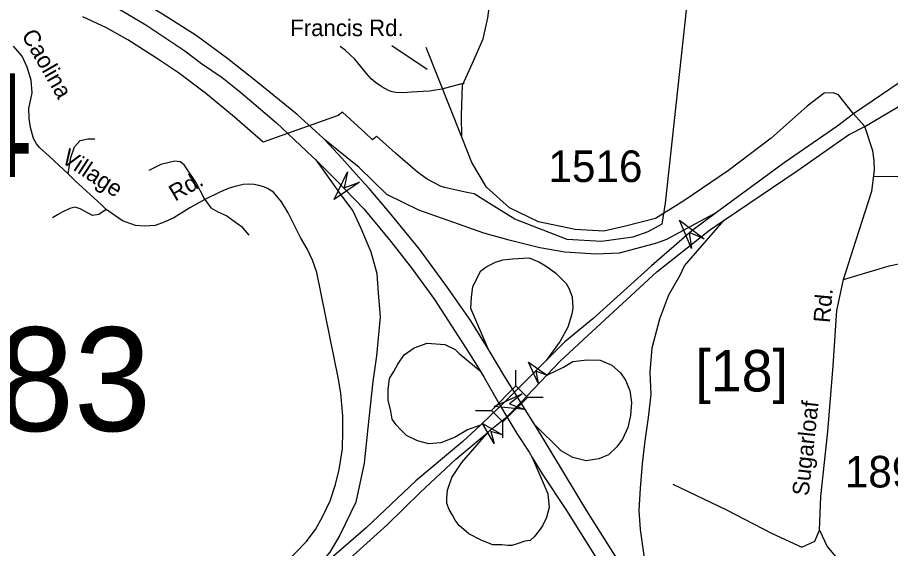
# Model space of a CAD drawing. Extents: x 884530 to 1028605, y 526725 to 653634.
# Drawn here: x 972328 to 975781, y 596276 to 598376 of the extents above; entities that cross this region are included whole.
import ezdxf

# ---------------------------------------------------------------- set-up
doc = ezdxf.new("R2010")
doc.units = 0
for name, color, linetype in [('Exist Boundary Political City Limit New', 7, 'Continuous'), ('Exist Road Non-System Type 51', 7, 'Continuous'), ('Exist Road Non-System Type 51 Label', 7, 'Continuous'), ('Exist Road Primary Interstate Divided Center Attributed', 7, 'Continuous'), ('Exist Road Primary Interstate Ramp 1 Lane Attributed', 7, 'Continuous'), ('Exist Road Primary Interstate Shield CELL', 7, 'Continuous'), ('Exist Road Primary Interstate Structure Ovrhead Sign Attributed CELL', 7, 'Continuous'), ('Exist Road Primary Interstate Structure Ovrhead Sign Number Label', 7, 'Continuous'), ('Exist Road Primary Interstate Structure Standard Bridge CELL', 7, 'Continuous'), ('Exist Road Primary US Divided Attributed', 7, 'Continuous'), ('Exist Road Secondary Structure Standard Bridge Attributed CELL', 7, 'Continuous'), ('Exist Road Secondary Structure Standard Bridge Number Label', 7, 'Continuous'), ('Exist Road Secondary Type 51 Attributed', 7, 'Continuous'), ('Exist Road Secondary Type 51 Label', 7, 'Continuous'), ('Exist Road Secondary Type 51 Number Label', 7, 'Continuous'), ('Map Preparation Boundary City Limit Buffer Line', 7, 'Continuous')]:
    doc.layers.add(name, color=color, linetype=linetype)

msp = doc.modelspace()

# ---------------------------------------------------------------- linework, layer by layer
at = {"layer": 'Exist Boundary Political City Limit New'}
msp.add_lwpolyline([(974973.9, 598416.6), (974889.8, 597642), (974876.2, 597559.1), (974820.8, 597528.7), (974762.6, 597506.6), (974638.1, 597489.9), (974502.4, 597498.2), (974294.8, 597578.5), (974194.8, 597640.4), (974134.2, 597678.7), (974105.6, 597683.7), (974064.2, 597692.4), (974016.6, 597703.7), (974000.9, 597709.1), (973948.5, 597736.8), (973910.1, 597763.9), (973823.4, 597839.4), (973784.4, 597873.8), (973747.6, 597906.2), (973739.6, 597898.7), (973732.8, 597892.4), (973704.6, 597918.2), (973613.3, 598001.9), (973596.2, 597988.2), (973355.7, 597902.4), (973299.8, 597882.5), (973186.9, 597981.3), (973072.1, 598076.6), (972964.2, 598157.1), (972878.4, 598214.5), (972764.2, 598286.9), (972680.6, 598334.4), (972586.7, 598378.6)], dxfattribs=at)
at = {"layer": 'Exist Road Non-System Type 51'}
for p, q in [((974095.2, 598115.8), (974006.7, 598092.3)), ((975715, 597746.8), (975889.2, 597748))]:
    msp.add_line(p, q, dxfattribs=at)
for points in [[(972528.7, 597757.1), (972455, 597825.6), (972415.4, 597862.2), (972403.1, 597876.6), (972391.2, 597897.6), (972379.5, 597940.6), (972374.4, 597975.8), (972372.2, 598016.1), (972386.1, 598077.7), (972381.8, 598127.5), (972366.3, 598179.6), (972346.5, 598222.1), (972312.1, 598261.7)], [(974006.7, 598092.3), (973972.9, 598087), (973957.2, 598084.6), (973932.8, 598082.5), (973910.4, 598081.6), (973886.4, 598080.1), (973854.6, 598077.9), (973825.2, 598079.4), (973810.6, 598082), (973795.8, 598087.3), (973768.7, 598101.6), (973744.3, 598118.5), (973727.1, 598133), (973709.1, 598153.6), (973686.3, 598182.2), (973661.7, 598211.1), (973643, 598229.6), (973623.8, 598246.1), (973604.4, 598261.4)], [(972528.7, 597757.1), (972539.2, 597821.8), (972554, 597863.6), (972576.3, 597889.3), (972605.7, 597895.8), (972634.2, 597895.7)], [(973069.6, 597655.5), (973033.8, 597724.4), (972986.6, 597792.7), (972970.8, 597805.2), (972949.9, 597807.3), (972894.9, 597794.7), (972848.1, 597770.3)], [(972678.1, 597616.6), (972660.1, 597634.5), (972555.6, 597730.2), (972528.7, 597757.1)], [(973387.2, 596217.5), (973470.4, 596302.9), (973506.9, 596351.8), (973534.9, 596401.7), (973565.1, 596464.2), (973586, 596529.7), (973600.5, 596588.1), (973613, 596670.2), (973615.1, 596741), (973615.1, 596800.3), (973606.8, 596890.9), (973596.4, 596952.2), (973512, 597367.5), (973495.4, 597416.4), (973473.6, 597461.2), (973447.3, 597505.9), (973398.6, 597603.7), (973372.6, 597647.4), (973340.4, 597684.9), (973317.4, 597699.5), (973301.9, 597706.7), (973283.1, 597712), (973264.3, 597715.1), (973243.5, 597716.1), (973220.7, 597715.1), (973189.4, 597707.8), (973165.5, 597700.5), (973131.2, 597687), (973069.6, 597655.5)], [(972678.1, 597616.6), (972649.4, 597597.4), (972624.3, 597592.7), (972576.5, 597619.6), (972555.6, 597625.6), (972535.4, 597619.9), (972507.8, 597607.7), (972486.8, 597595.7), (972465.9, 597583.7)], [(973069.6, 597655.5), (973009.9, 597622.6), (972947, 597583.7), (972908.3, 597565.8), (972872.4, 597553.9), (972830.5, 597550.9), (972794.7, 597553.9), (972743.9, 597571.8), (972678.1, 597616.6)], [(973069.6, 597655.5), (973092.7, 597623.5), (973120.8, 597606.9), (973156.3, 597591.2), (973213.6, 597548.7), (973243.4, 597515.7)]]:
    msp.add_lwpolyline(points, dxfattribs=at)
at = {"layer": 'Exist Road Primary Interstate Divided Center Attributed'}
for points in [[(973543.8, 597891.8), (973535.9, 597900.3), (973434.5, 597992.3), (973273.6, 598122.5), (973160.1, 598211.8), (973034.4, 598303.8), (972902.2, 598388.8), (972731.3, 598490.2), (972555, 598581.7), (972325.7, 598698.6), (972084.7, 598824), (971903.9, 598916.2), (971850.7, 598946.2), (971714, 599024.4), (971619.2, 599084.5), (971538.8, 599138.6), (971441.8, 599209.1), (971321.6, 599298.5), (971210.3, 599399.9), (971127.6, 599472.7), (971004.2, 599594), (970891.8, 599716.4), (970786, 599837.7), (970683.6, 599971.1)], [(972173.6, 598700.8), (972350, 598611.5), (972503.2, 598533.2), (972692.8, 598430.7), (972836, 598346.3), (972990.3, 598243.8), (973056, 598194.1), (973137.2, 598138.3), (973209.7, 598080.6), (973353, 597958.7), (973495.1, 597825.3), (973508.1, 597812.3)], [(974189.2, 597065.7), (974121.2, 597175.8), (974028.6, 597308.1), (973918.4, 597459.2), (973799.4, 597604.8), (973718.9, 597699.6), (973686.9, 597734.3), (973610.9, 597819.2), (973543.8, 597891.8)], [(973508.1, 597812.3), (973585.5, 597734.9), (973698, 597618.5), (973804.9, 597490.1), (973889.7, 597382), (973976.8, 597260.7), (974112.4, 597052.9), (974157.6, 596979)], [(974294.4, 596894.4), (974251.3, 596961.9), (974189.2, 597065.7)], [(974157.6, 596979), (974174.1, 596952), (974239, 596839.4)], [(974319.1, 596854.1), (974294.4, 596894.4)], [(974239, 596839.4), (974263.8, 596797.4)], [(974373.9, 596765.5), (974368.8, 596773.3), (974319.1, 596854.1)], [(974263.8, 596797.4), (974303.1, 596730.9), (974351.6, 596657), (974364.4, 596635.9)], [(974933.4, 595879.6), (974897.9, 595932.7), (974879, 595962.2), (974722.4, 596199.7), (974580.3, 596425.5), (974445.5, 596648.3), (974376.5, 596761.4), (974373.9, 596765.5)], [(974364.4, 596635.9), (974403.4, 596572.1), (974499.2, 596427.1), (974610, 596250.1), (974742.3, 596038.4), (974872.6, 595816.4)]]:
    msp.add_lwpolyline(points, dxfattribs=at)
at = {"layer": 'Exist Road Primary Interstate Ramp 1 Lane Attributed'}
for points in [[(975092.8, 597604.7), (974894.9, 597498.2), (974856, 597483.3), (974792.8, 597465.8), (974708.4, 597444.2), (974615.9, 597439.6), (974555.1, 597443.7), (974493.1, 597447.8), (974394.4, 597464.9), (974272.7, 597495.9), (974172.9, 597523.5), (974072.4, 597557.9), (973915.8, 597613.8), (973789.4, 597676.1), (973679, 597782.1), (973543.8, 597891.8)], [(973508.1, 597812.3), (973605.8, 597676.1), (973653.9, 597611.5), (973686.7, 597542.6), (973726, 597449.7), (973749.5, 597363.3), (973754.3, 597285.1), (973762.6, 597191.8), (973747.5, 597037.6), (973733.9, 596936.3), (973714.4, 596753.7), (973699.5, 596613.6), (973666.9, 596459.7), (973602.6, 596329.7), (973562.9, 596262.1), (973457.3, 596137.4)], [(974933.4, 595879.6), (974844.7, 596096), (974806.2, 596249.2), (974792.5, 596351), (974786.5, 596426.9), (974792.5, 596515), (974799.6, 596610.5), (974810.9, 596702.3), (974823.9, 596793.9), (974833.9, 596884.7), (974830.9, 596973.3), (974837.8, 597069.7), (974869.4, 597184.4), (974905, 597279.8), (974948.6, 597356.6), (974966.1, 597393.3), (975122.9, 597574.2)], [(974189.2, 597065.7), (974120.7, 597225.1), (974121.9, 597248.1), (974124.1, 597268.8), (974128.7, 597312.4), (974161.2, 597374.2), (974183.8, 597391.5), (974219.3, 597408.7), (974247.7, 597417.8), (974286, 597421.5), (974351.4, 597425), (974392.7, 597408.9), (974423.7, 597390.5), (974457.5, 597364.8), (974483, 597340.1), (974497.9, 597324.1), (974508.2, 597305.7), (974521.9, 597271.4), (974524.4, 597227.2), (974520.1, 597202.6), (974505.2, 597151.7), (974474.1, 597096.6), (974419.2, 597019.2)], [(974158.8, 596764.5), (974107.6, 596745.2), (974058.6, 596716.1), (974001.9, 596694.6), (973954.4, 596690), (973910, 596702.3), (973867.1, 596723.7), (973843.6, 596747.1), (973825.3, 596765.6), (973809.7, 596788.2), (973804.3, 596818.8), (973794.7, 596862.8), (973794.7, 596905.3), (973799.3, 596949), (973816.5, 596976.5), (973832.6, 597005.2), (973857.9, 597042), (973896.9, 597069.6), (973948.8, 597087.9), (974018.7, 597082.9), (974058.7, 597062.9), (974074.8, 597046.6), (974157.6, 596979)], [(974421.9, 596961.9), (974487.6, 596993.6), (974524.4, 597015.1), (974581.1, 597022.7), (974633.2, 597021.2), (974679.2, 597001.3), (974712.9, 596970.6), (974732.8, 596941.5), (974749.6, 596901.6), (974757.3, 596854.1), (974752.7, 596801.9), (974742, 596754.4), (974720.5, 596708.4), (974699.1, 596677.7), (974665.4, 596647.1), (974627.1, 596630.2), (974578, 596622.5), (974524.4, 596636.3), (974478.4, 596662.4), (974373.9, 596765.5)], [(974364.4, 596635.9), (974403.4, 596545.8), (974426.3, 596492.2), (974430.9, 596438.5), (974421, 596399.2), (974404.9, 596365.8), (974391, 596347.4), (974372.1, 596322), (974355.6, 596308.4), (974334.5, 596305), (974308.1, 596295.9), (974283.3, 596287.7), (974267.9, 596288), (974243.9, 596290.7), (974208.7, 596291.2), (974164.8, 596308.2), (974113.5, 596334), (974074.7, 596367.4), (974059.3, 596387.9), (974048.2, 596408.4), (974035.6, 596430.8), (974026.4, 596453.8), (974026.4, 596473.8), (974029.5, 596507.5), (974046.4, 596556.6), (974086.2, 596616.4), (974189.9, 596736.6)]]:
    msp.add_lwpolyline(points, dxfattribs=at)
at = {"layer": 'Exist Road Primary Interstate Structure Ovrhead Sign Attributed CELL'}
for points in [[(973681, 597724.1), (973580, 597655.7), (973633.3, 597765.4), (973619.9, 597701.8)], [(974994.5, 597461.8), (974946.6, 597573.9), (975044.2, 597500.8), (974984.3, 597525.9)], [(974387.9, 596929.4), (974349.6, 597012.5), (974424.3, 596959.7), (974378.9, 596977.3)], [(974214, 596691.9), (974166.9, 596770.3), (974246.9, 596726), (974199.8, 596738.5)]]:
    msp.add_lwpolyline(points, close=True, dxfattribs=at)
at = {"layer": 'Exist Road Primary Interstate Structure Standard Bridge CELL'}
for p, q in [((974299.7, 596918.8), (974299.7, 596981.5)), ((974344, 596874.4), (974406.8, 596874.4)), ((974139.6, 596821.9), (974202.3, 596821.9)), ((974247.7, 596713.8), (974247.7, 596776.5))]:
    msp.add_line(p, q, dxfattribs=at)
msp.add_lwpolyline([(974202.3, 596821.9), (974299.5, 596919), (974344.8, 596873.6), (974247.7, 596776.5)], close=True, dxfattribs=at)
at = {"layer": 'Exist Road Primary US Divided Attributed'}
for points in [[(976760.8, 599914.3), (976719.1, 599829.6), (976689.6, 599739), (976673.8, 599673.2), (976638.2, 599558.8), (976613.8, 599484), (976599.8, 599409.7), (976538.1, 599181.1), (976457.9, 598920), (976444.1, 598869), (976422.9, 598823), (976398.3, 598771.7), (976342.1, 598657.9), (976285.4, 598567.7), (976215.7, 598474.1), (976136.1, 598389), (976051.5, 598309.3), (975856.6, 598146), (975853, 598142.7), (975635.1, 597995.3)], [(975680, 597944.4), (975809.4, 598020.6), (975925.3, 598101), (975963.9, 598127.1), (976047.5, 598179.8), (976205.8, 598293.4), (976279, 598362), (976373.6, 598456.7), (976428.7, 598514), (976545.2, 598638.9), (976599, 598706.7), (976673.8, 598814.8)], [(975635.1, 597995.3), (975572.3, 597947.4), (975359.9, 597800.7), (975092.8, 597604.7)], [(975122.9, 597574.2), (975411.5, 597769.2), (975614.9, 597911.5), (975680, 597944.4)], [(975092.8, 597604.7), (974994.7, 597532.7), (974836.3, 597393.7), (974603.5, 597183.9), (974493.3, 597093.2), (974419.2, 597019.2)], [(974421.9, 596961.9), (974473.9, 597016.5), (974601.2, 597134.5), (974856.8, 597370.5), (975064.6, 597534.8), (975122.9, 597574.2)], [(974419.2, 597019.2), (974365.2, 596965.3), (974294.4, 596894.4)], [(974319.1, 596854.1), (974421.9, 596961.9)], [(974294.4, 596894.4), (974268.9, 596869.8), (974239, 596839.4)], [(974239, 596839.4), (974201.7, 596804.8), (974158.8, 596764.5)], [(974263.8, 596797.4), (974319.1, 596854.1)], [(974189.9, 596736.6), (974197.6, 596743.9), (974263.8, 596797.4)], [(974158.8, 596764.5), (974089.2, 596698.9), (973903.9, 596543.2), (973706.6, 596358.3), (973508.6, 596186), (973457.3, 596137.4)], [(973488, 596096.6), (973587.5, 596186.5), (973791.5, 596370.8), (973921.4, 596498.2), (974061.8, 596628.9), (974189.9, 596736.6)]]:
    msp.add_lwpolyline(points, dxfattribs=at)
at = {"layer": 'Exist Road Secondary Structure Standard Bridge Attributed CELL'}
msp.add_lwpolyline([(974334.6, 596825.4), (974213.4, 596838.3), (974324.8, 596887.8), (974273.6, 596847.8)], close=True, dxfattribs=at)
at = {"layer": 'Exist Road Secondary Type 51 Attributed'}
for points in [[(974085.9, 597901.9), (974084.7, 597989.6), (974088.4, 598107.9), (974127.2, 598194.7), (974169.6, 598290.7), (974188.1, 598373.8), (974197.3, 598442.2), (974175.2, 598499.4), (974103.2, 598626.9), (974018.4, 598741.7), (973916.9, 598815.6), (973817.2, 598860), (973662.2, 598861.8), (973523.7, 598860), (973376.1, 598861.8), (973339.2, 598858.1), (973300.4, 598836), (973195.2, 598769.5), (973097.2, 598735)], [(974085.9, 597901.9), (973944.5, 598257.5)], [(975635.1, 597995.3), (975575.3, 598070.1), (975554.8, 598077.8), (975518.5, 598076.1), (975451, 598025.4), (975308.9, 597898), (975140.9, 597770.5), (974963.7, 597650.4), (974851.1, 597580.3), (974733, 597550.7), (974647, 597530.7), (974534.4, 597538.1), (974388.6, 597567.6), (974274.2, 597623), (974183.7, 597704.3), (974124.6, 597802.2), (974085.9, 597901.9)], [(975680, 597944.4), (975635.1, 597995.3)], [(975594.6, 597339.4), (975644.1, 597492.4), (975707.1, 597688.9), (975718, 597771.5), (975717, 597810.4), (975711.1, 597848.2), (975680, 597944.4)], [(975594.6, 597339.4), (975776, 597393.3), (975814.4, 597401.9), (975897.2, 597422.5), (976068.4, 597469.3)], [(975500.1, 596348.5), (975505.2, 596482.1), (975533.5, 596739.2), (975554, 596998.8), (975569.4, 597217.2), (975594.6, 597339.4)], [(974919.6, 596531), (975130.2, 596430.7), (975312.6, 596335.6), (975430.7, 596281.7), (975482.1, 596304.8), (975500.1, 596348.5)], [(975500.1, 596348.5), (975530.9, 596284.2), (975562.9, 596245.6), (975613.6, 596220.3), (975854.5, 596189.1), (976042.8, 596183.8), (976268.1, 596163.4), (976573.7, 596150.6), (976995.2, 596133), (977383, 596117.6), (977758, 596115), (977912.1, 596130.5), (978063.7, 596158.7), (978166.4, 596176.7), (978294.8, 596187)]]:
    msp.add_lwpolyline(points, dxfattribs=at)
at = {"layer": 'Exist Road Secondary Type 51 Label'}
msp.add_lwpolyline([(973808.6, 598264.6), (973948.7, 598171.2)], dxfattribs=at)
at = {"layer": 'Map Preparation Boundary City Limit Buffer Line'}
msp.add_lwpolyline([(974973.9, 598416.6), (974889.8, 597642), (974876.2, 597559.1), (974820.8, 597528.7), (974762.6, 597506.6), (974638.1, 597489.9), (974502.4, 597498.2), (974294.8, 597578.5), (974194.8, 597640.4), (974134.2, 597678.7), (974105.6, 597683.7), (974064.2, 597692.4), (974016.6, 597703.7), (974000.9, 597709.1), (973948.5, 597736.8), (973910.1, 597763.9), (973823.4, 597839.4), (973784.4, 597873.8), (973747.6, 597906.2), (973739.6, 597898.7), (973732.8, 597892.4), (973704.6, 597918.2), (973613.3, 598001.9), (973596.2, 597988.2), (973355.7, 597902.4), (973299.8, 597882.5), (973186.9, 597981.3), (973072.1, 598076.6), (972964.2, 598157.1), (972878.4, 598214.5), (972764.2, 598286.9), (972680.6, 598334.4), (972586.7, 598378.6)], dxfattribs=at)

# ---------------------------------------------------------------- texts
at = {"layer": 'Exist Road Non-System Type 51 Label'}
for s, rotation, p in [('Caolina', 299.9143, (972341.9, 598306.1)), ('Village', 326.7501, (972496.2, 597806.1)), ('Rd.', 30.1508, (972951.4, 597647))]:
    msp.add_text(s, height=65.62, rotation=rotation, dxfattribs=at).set_placement(p)
at = {"layer": 'Exist Road Primary Interstate Shield CELL'}
msp.add_text('[18]', height=164.04, dxfattribs=at).set_placement((975009.5, 596897.2))
at = {"layer": 'Exist Road Primary Interstate Structure Ovrhead Sign Number Label'}
msp.add_text('S204', height=410.1, dxfattribs=at).set_placement((971107, 597744.6))
at = {"layer": 'Exist Road Secondary Structure Standard Bridge Number Label'}
msp.add_text('183', height=410.1, dxfattribs=at).set_placement((971941.4, 596740.7))
at = {"layer": 'Exist Road Secondary Type 51 Label'}
msp.add_text('Francis Rd.', height=65.617, dxfattribs=at).set_placement((973406.8, 598301.8))
for s, rotation, p in [('Rd.', 85.0263, (975541.3, 597166.7)), ('Sugarloaf', 83.8832, (975457.1, 596482.4))]:
    msp.add_text(s, height=65.62, rotation=rotation, dxfattribs=at).set_placement(p)
at = {"layer": 'Exist Road Secondary Type 51 Number Label'}
for s, p in [('1516', (974428.1, 597725.1)), ('1897', (975600.4, 596517.5))]:
    msp.add_text(s, height=125, dxfattribs=at).set_placement(p)

doc.saveas('drawing.dxf')
